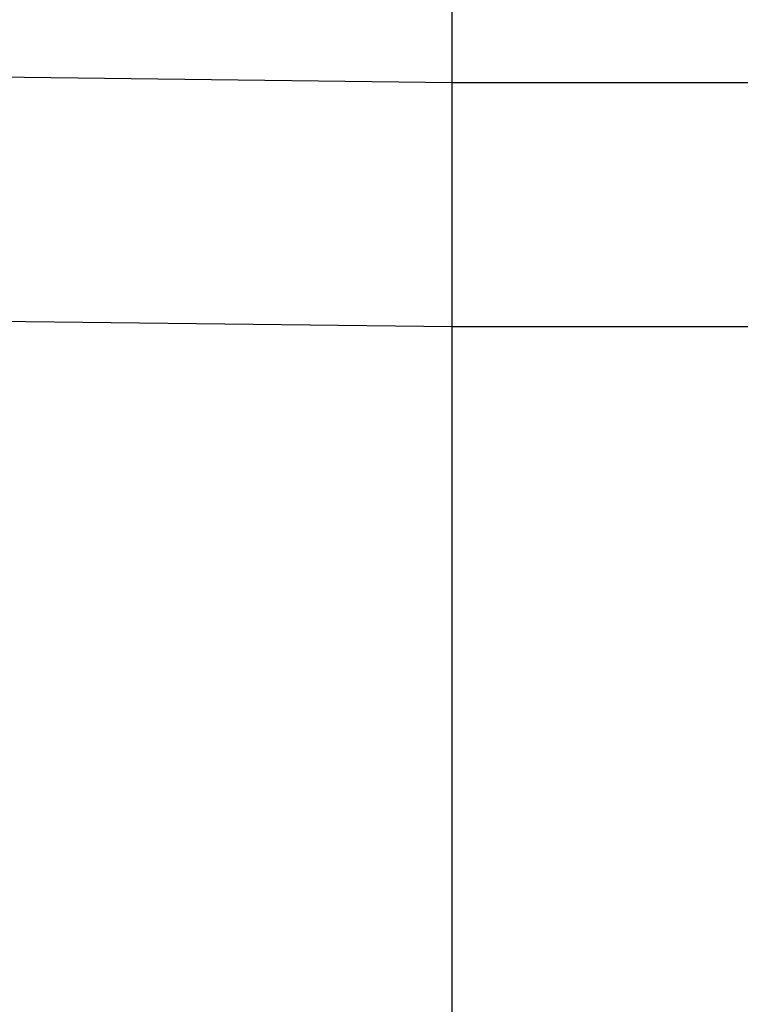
# Model space of a CAD drawing. Extents: x -270 to 272, y -152 to 146.
# Tile 790 of 1056: x 229.53 to 230.59, y -16.05 to -14.6. Entities that reach past the tile are written whole.
import ezdxf

# ---------------------------------------------------------------- set-up
doc = ezdxf.new("R2010")
doc.units = 0
doc.layers.get('0').update_dxf_attribs({"linetype": 'CONTINUOUS'})

msp = doc.modelspace()

# ---------------------------------------------------------------- linework, layer by layer
for p, q in [((230.168, -14.6946), (230.168, -13.0546)), ((228.568, -14.6747), (230.168, -14.6946)), ((230.168, -14.6946), (232.718, -14.6946)), ((230.168, -15.0546), (230.168, -14.6946)), ((230.168, -15.0546), (228.568, -15.0362)), ((232.718, -15.0546), (230.168, -15.0546)), ((230.168, -16.6946), (230.168, -15.0546))]:
    msp.add_line(p, q)

doc.saveas('drawing.dxf')
